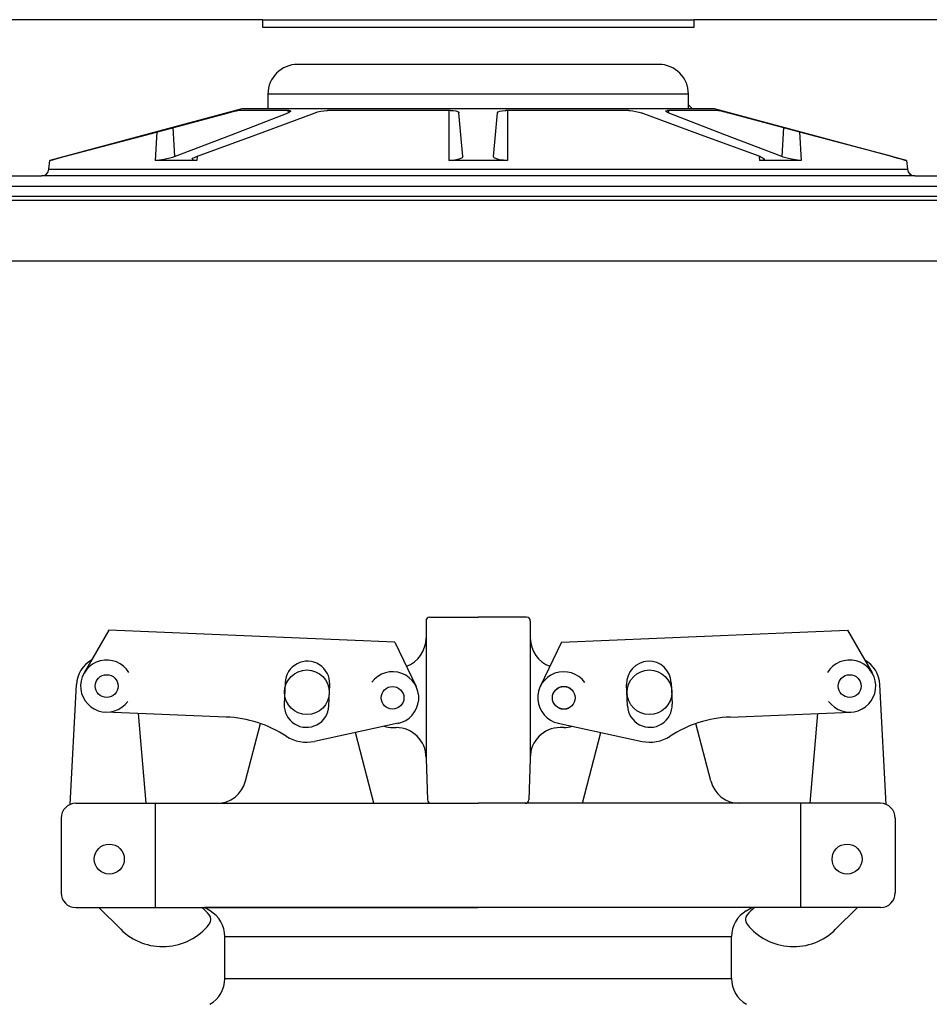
# Model space of a CAD drawing. Extents: x -285 to 5863, y 308 to 3178.
# Tile 286 of 622: x 1598.77 to 1606.41, y 977.78 to 986.04. Entities that reach past the tile are written whole.
import ezdxf

# ---------------------------------------------------------------- set-up
doc = ezdxf.new("R2010")
doc.units = 0
doc.header["$MEASUREMENT"] = 0
doc.header["$PDSIZE"] = 1
doc.layers.get('DEFPOINTS').update_dxf_attribs({"linetype": 'CONTINUOUS'})
for name, color, linetype in [('DIM', 3, 'CONTINUOUS'), ('FILL-CAP', 1, 'CONTINUOUS'), ('SPILL-BUCKET', 1, 'CONTINUOUS'), ('SWIVEL-ADAPTOR', 1, 'CONTINUOUS')]:
    doc.layers.add(name, color=color, linetype=linetype)
doc.layers.add('FREEZE-LINES', color=8, linetype='CONTINUOUS', plot=False)
doc.styles.add('SIMPLEX', font='simplex')
doc.dimstyles.new('DIM64', dxfattribs={"dimscale": 64, "dimtxt": 0.09375, "dimasz": 0.09375, "dimexe": 0.0625, "dimexo": 0.0625, "dimgap": 0.046875, "dimtad": 1, "dimdec": 4, "dimzin": 3, "dimdsep": 46, "dimlunit": 4, "dimtxsty": 'SIMPLEX', "dimcen": 0, "dimclrd": 256, "dimclre": 256, "dimclrt": 256, "dimadec": 0, "dimazin": 0, "dimtfac": 1, "dimtdec": 4, "dimtmove": 0, "dimatfit": 3, "dimfxl": 1, "dimfrac": 2, "dimtolj": 1, "dimtzin": 0, "dimarcsym": 0})

# ---------------------------------------------------------------- blocks, each defined once
blk = doc.blocks.new('*D13')
at = {"layer": 'DEFPOINTS', "color": 0, "transparency": 16777216}
for p in [(1368.5472, 978.296), (2031.7725, 978.0147), (1368.5472, 700.5233)]:
    blk.add_point(p, dxfattribs=at)
at = {"layer": 'DIM', "lineweight": -2, "transparency": 16777216}
for p, q in [((1368.5472, 974.296), (1368.5472, 696.5233)), ((2031.7725, 974.0147), (2031.7725, 696.5233)), ((2025.7725, 700.5233), (1374.5472, 700.5233))]:
    blk.add_line(p, q, dxfattribs=at)
at = {"layer": 'DIM', "transparency": 16777216}
for points in [[(1374.5472, 701.5233), (1374.5472, 699.5233), (1368.5472, 700.5233)], [(2025.7725, 701.5233), (2025.7725, 699.5233), (2031.7725, 700.5233)]]:
    blk.add_solid(points, dxfattribs=at)
at = {"layer": 'DIM', "transparency": 16777216, "insert": (1700.1599, 708.0947), "char_height": 6, "attachment_point": 5, "style": 'SIMPLEX'}
blk.add_mtext('\\A1;55\'-3 1/4" (F.V. TANK SLAB)', dxfattribs=at)

msp = doc.modelspace()

# ---------------------------------------------------------------- linework, layer by layer
at = {"layer": 'FILL-CAP', "linetype": 'Continuous'}
for p, q in [((1602.18349, 980.99503), (1602.18349, 980.84928)), ((1602.21474, 981.02628), (1602.62099, 981.02628)), ((1603.02724, 981.02628), (1602.62099, 981.02628)), ((1603.05849, 980.99503), (1603.05849, 980.84928)), ((1599.52241, 980.91615), (1599.31407, 980.55772)), ((1601.92164, 980.81767), (1599.52241, 980.91615)), ((1603.32034, 980.81767), (1605.71957, 980.91615)), ((1605.71957, 980.91615), (1605.92792, 980.55772)), ((1601.92164, 980.81767), (1602.09991, 980.44338)), ((1602.18349, 980.84928), (1602.18349, 979.83878)), ((1603.05849, 980.84928), (1603.05849, 979.84928)), ((1603.32034, 980.81767), (1603.14207, 980.44338)), ((1599.19827, 979.45431), (1599.24928, 980.46119)), ((1601.00037, 980.47642), (1600.99299, 980.29657)), ((1601.36768, 980.28119), (1601.37506, 980.46104)), ((1603.87431, 980.28119), (1603.86693, 980.46104)), ((1604.24161, 980.47642), (1604.24899, 980.29657)), ((1606.04371, 979.45431), (1605.99271, 980.46119)), ((1600.50684, 980.18766), (1599.49422, 980.22923)), ((1599.83594, 979.46378), (1599.77006, 980.2179)), ((1604.73515, 980.18766), (1605.74777, 980.22923)), ((1605.40605, 979.46378), (1605.47193, 980.2179)), ((1600.66953, 979.65154), (1600.79337, 980.13334)), ((1601.94857, 980.13549), (1601.24615, 979.9839)), ((1601.90249, 980.09928), (1601.93349, 980.09928)), ((1603.29342, 980.13549), (1603.99583, 979.9839)), ((1603.33949, 980.09928), (1603.30849, 980.09928)), ((1604.57246, 979.65154), (1604.44861, 980.13334)), ((1601.74553, 979.46454), (1601.5928, 980.05871)), ((1603.49646, 979.46454), (1603.64919, 980.05871)), ((1602.18349, 979.84928), (1602.18349, 979.83878)), ((1602.18349, 979.83878), (1602.19553, 979.49394)), ((1603.05849, 979.83878), (1603.04645, 979.49394)), ((1603.05849, 979.84928), (1603.05849, 979.83878)), ((1599.24599, 979.46378), (1600.4274, 979.46378)), ((1599.91349, 978.58878), (1599.91349, 979.46378)), ((1600.4274, 979.46378), (1602.62099, 979.46378)), ((1604.81459, 979.46378), (1602.62099, 979.46378)), ((1605.99599, 979.46378), (1604.81459, 979.46378)), ((1605.32849, 978.58878), (1605.32849, 979.46378)), ((1599.12099, 979.33878), (1599.12099, 978.71378)), ((1606.12099, 979.33878), (1606.12099, 978.71378)), ((1599.24599, 978.58878), (1602.62099, 978.58878)), ((1599.43816, 978.58878), (1599.62102, 978.40666)), ((1605.99599, 978.58878), (1602.62099, 978.58878)), ((1605.80382, 978.58878), (1605.62097, 978.40666))]:
    msp.add_line(p, q, dxfattribs=at)
at = {"layer": 'FILL-CAP', "color": 7, "linetype": 'Continuous'}
for centre, radius in [((1601.18349, 980.39578), 0.1875), ((1604.05849, 980.39578), 0.1875), ((1599.50319, 980.44779), 0.0955), ((1605.73879, 980.44779), 0.0955), ((1601.90249, 980.34928), 0.0955), ((1603.33949, 980.34928), 0.0955), ((1599.52549, 978.99578), 0.126), ((1605.71649, 978.99578), 0.126)]:
    msp.add_circle(centre, radius, dxfattribs=at)
at = {"layer": 'FILL-CAP', "linetype": 'Continuous'}
msp.add_circle((1603.33949, 980.34928), 0.096, dxfattribs=at)
for centre, radius, start, end in [((1602.21474, 980.99503), 0.03125, 90, 180), ((1603.02724, 980.99503), 0.03125, 0, 90), ((1601.93349, 980.84928), 0.25, 289.892293, 0), ((1603.30849, 980.84928), 0.25, 180, 250.107707), ((1599.49896, 980.44854), 0.25, 119.01975, 177.100106), ((1599.50326, 980.44779), 0.2188, 31.207475, 324.090131), ((1605.73872, 980.44779), 0.2188, 215.909869, 148.792525), ((1605.74303, 980.44854), 0.25, 2.899894, 60.98025), ((1601.90374, 980.34921), 0.2187, 281.184003, 143.400114), ((1603.33949, 980.34928), 0.2187, 35.923386, 258.139497), ((1600.46583, 979.1885), 1, 57.003012, 87.64961), ((1604.77616, 979.1885), 1, 92.35039, 122.996988), ((1601.90249, 980.34928), 0.25, 253.199633, 269.999877), ((1601.93349, 979.84928), 0.25, 0, 90), ((1603.30849, 979.84928), 0.25, 90, 180), ((1603.33949, 980.34928), 0.25, 270.000123, 286.800367), ((1601.18033, 980.28888), 0.312, 237.003012, 282.178318), ((1604.06165, 980.28888), 0.312, 257.821682, 302.996988), ((1600.4274, 979.71378), 0.25, 270, 345.58427), ((1604.81459, 979.71378), 0.25, 194.41573, 270), ((1602.22677, 979.49503), 0.03125, 182, 270), ((1603.01522, 979.49503), 0.03125, 270, 358), ((1599.24599, 979.33878), 0.125, 90, 180), ((1605.99599, 979.33878), 0.125, 0, 90), ((1599.24599, 978.71378), 0.125, 180, 270), ((1605.99599, 978.71378), 0.125, 270, 0), ((1599.98407, 978.20202), 0.5, 40.753152, 50.670514), ((1605.25792, 978.20202), 0.5, 129.329486, 139.246848), ((1600.31549, 978.48762), 0.0625, 321.339848, 40.753152), ((1604.9265, 978.48762), 0.0625, 139.246848, 218.660152), ((1599.97386, 978.76093), 0.5, 225.115836, 321.339848), ((1605.26813, 978.76093), 0.5, 218.660152, 314.884164)]:
    msp.add_arc(centre, radius, start, end, dxfattribs=at)
at = {"layer": 'FILL-CAP', "color": 1, "linetype": 'Continuous'}
for centre, start, end in [((1601.18772, 980.46873), 357.64961, 177.64961), ((1604.05427, 980.46873), 2.35039, 182.35039), ((1601.18033, 980.28888), 177.64961, 357.649627), ((1604.06165, 980.28888), 182.350373, 2.35039)]:
    msp.add_arc(centre, 0.1875, start, end, dxfattribs=at)
at = {"layer": 'FREEZE-LINES', "linetype": 'Continuous'}
msp.add_line((1931.90631, 984.01471), (1465.74807, 984.01471), dxfattribs=at)
at = {"layer": 'SPILL-BUCKET', "linetype": 'Continuous'}
for p, q in [((1600.80973, 986.04108), (1596.62509, 986.04108)), ((1600.80973, 986.04108), (1600.80973, 985.97862)), ((1600.80973, 986.04108), (1600.8156, 986.04108)), ((1600.8156, 986.04108), (1600.83319, 986.04108)), ((1600.83319, 986.04108), (1600.86236, 986.04108)), ((1600.86236, 986.04108), (1600.90294, 986.04108)), ((1600.90294, 986.04108), (1600.95467, 986.04108)), ((1600.95467, 986.04108), (1601.0172, 986.04108)), ((1601.0172, 986.04108), (1601.09013, 986.04108)), ((1601.09013, 986.04108), (1601.17299, 986.04108)), ((1601.17299, 986.04108), (1601.26524, 986.04108)), ((1601.26524, 986.04108), (1601.36629, 986.04108)), ((1601.36629, 986.04108), (1601.47547, 986.04108)), ((1601.47547, 986.04108), (1601.59208, 986.04108)), ((1601.59208, 986.04108), (1601.71536, 986.04108)), ((1601.71536, 986.04108), (1601.84452, 986.04108)), ((1601.84452, 986.04108), (1601.97871, 986.04108)), ((1601.97871, 986.04108), (1602.11707, 986.04108)), ((1602.11707, 986.04108), (1602.25869, 986.04108)), ((1602.25869, 986.04108), (1602.40267, 986.04108)), ((1602.40267, 986.04108), (1602.54806, 986.04108)), ((1602.54806, 986.04108), (1602.69392, 986.04108)), ((1602.69392, 986.04108), (1602.83932, 986.04108)), ((1602.83932, 986.04108), (1602.98329, 986.04108)), ((1602.98329, 986.04108), (1603.12492, 986.04108)), ((1603.12492, 986.04108), (1603.26327, 986.04108)), ((1603.26327, 986.04108), (1603.39747, 986.04108)), ((1603.39747, 986.04108), (1603.52662, 986.04108)), ((1603.52662, 986.04108), (1603.64991, 986.04108)), ((1603.64991, 986.04108), (1603.76652, 986.04108)), ((1603.76652, 986.04108), (1603.8757, 986.04108)), ((1603.8757, 986.04108), (1603.97674, 986.04108)), ((1603.97674, 986.04108), (1604.06899, 986.04108)), ((1604.06899, 986.04108), (1604.15185, 986.04108)), ((1604.15185, 986.04108), (1604.22478, 986.04108)), ((1604.22478, 986.04108), (1604.28732, 986.04108)), ((1604.28732, 986.04108), (1604.33904, 986.04108)), ((1604.33904, 986.04108), (1604.37962, 986.04108)), ((1604.37962, 986.04108), (1604.4088, 986.04108)), ((1604.4088, 986.04108), (1604.42638, 986.04108)), ((1604.42638, 986.04108), (1604.43225, 986.04108)), ((1608.61689, 986.04108), (1604.43225, 986.04108)), ((1604.43225, 985.97862), (1604.43225, 986.04108)), ((1600.80973, 985.97862), (1604.43225, 985.97862)), ((1604.13558, 985.66634), (1601.1064, 985.66634)), ((1600.8626, 985.41651), (1600.85657, 985.41651)), ((1600.85657, 985.41651), (1600.85657, 985.29159)), ((1600.88064, 985.41651), (1600.8626, 985.41651)), ((1600.91056, 985.41651), (1600.88064, 985.41651)), ((1600.95217, 985.41651), (1600.91056, 985.41651)), ((1601.00518, 985.41651), (1600.95217, 985.41651)), ((1601.06923, 985.41651), (1601.00518, 985.41651)), ((1601.14388, 985.41651), (1601.06923, 985.41651)), ((1601.22862, 985.41651), (1601.14388, 985.41651)), ((1601.32287, 985.41651), (1601.22862, 985.41651)), ((1601.42598, 985.41651), (1601.32287, 985.41651)), ((1601.53726, 985.41651), (1601.42598, 985.41651)), ((1601.65595, 985.41651), (1601.53726, 985.41651)), ((1601.78122, 985.41651), (1601.65595, 985.41651)), ((1601.91223, 985.41651), (1601.78122, 985.41651)), ((1602.04809, 985.41651), (1601.91223, 985.41651)), ((1602.18785, 985.41651), (1602.04809, 985.41651)), ((1602.33058, 985.41651), (1602.18785, 985.41651)), ((1602.47529, 985.41651), (1602.33058, 985.41651)), ((1602.62099, 985.41651), (1602.47529, 985.41651)), ((1602.7667, 985.41651), (1602.62099, 985.41651)), ((1602.91141, 985.41651), (1602.7667, 985.41651)), ((1603.05413, 985.41651), (1602.91141, 985.41651)), ((1603.1939, 985.41651), (1603.05413, 985.41651)), ((1603.32975, 985.41651), (1603.1939, 985.41651)), ((1603.46076, 985.41651), (1603.32975, 985.41651)), ((1603.58604, 985.41651), (1603.46076, 985.41651)), ((1603.70472, 985.41651), (1603.58604, 985.41651)), ((1603.816, 985.41651), (1603.70472, 985.41651)), ((1603.91912, 985.41651), (1603.816, 985.41651)), ((1604.01337, 985.41651), (1603.91912, 985.41651)), ((1604.0981, 985.41651), (1604.01337, 985.41651)), ((1604.17275, 985.41651), (1604.0981, 985.41651)), ((1604.2368, 985.41651), (1604.17275, 985.41651)), ((1604.28981, 985.41651), (1604.2368, 985.41651)), ((1604.33142, 985.41651), (1604.28981, 985.41651)), ((1604.36135, 985.41651), (1604.33142, 985.41651)), ((1604.37939, 985.41651), (1604.36135, 985.41651)), ((1604.38541, 985.41651), (1604.37939, 985.41651)), ((1604.38541, 985.29159), (1604.38541, 985.41651)), ((1600.63797, 985.29159), (1599.02546, 984.85952)), ((1600.5767, 985.27304), (1600.59371, 985.27705)), ((1600.59371, 985.27705), (1600.60246, 985.27868)), ((1600.60246, 985.27868), (1600.60309, 985.27872)), ((1600.62786, 985.27872), (1600.60309, 985.27872)), ((1600.66527, 985.27872), (1600.62786, 985.27872)), ((1600.85657, 985.29159), (1600.63797, 985.29159)), ((1600.71507, 985.27872), (1600.66527, 985.27872)), ((1600.77696, 985.27872), (1600.71507, 985.27872)), ((1600.85053, 985.27872), (1600.77696, 985.27872)), ((1600.93533, 985.27872), (1600.85053, 985.27872)), ((1600.8626, 985.29159), (1600.85657, 985.29159)), ((1600.88064, 985.29159), (1600.8626, 985.29159)), ((1600.91056, 985.29159), (1600.88064, 985.29159)), ((1600.95217, 985.29159), (1600.91056, 985.29159)), ((1601.03082, 985.27872), (1600.93533, 985.27872)), ((1601.00518, 985.29159), (1600.95217, 985.29159)), ((1601.06923, 985.29159), (1601.00518, 985.29159)), ((1601.02499, 985.27872), (1601.02614, 985.26012)), ((1601.03082, 985.27872), (1601.03828, 985.27839)), ((1601.03828, 985.27839), (1601.0467, 985.27609)), ((1601.0467, 985.27609), (1601.04705, 985.2718)), ((1601.14388, 985.29159), (1601.06923, 985.29159)), ((1601.22862, 985.29159), (1601.14388, 985.29159)), ((1601.32287, 985.29159), (1601.22862, 985.29159)), ((1601.30013, 985.27246), (1601.3272, 985.27672)), ((1601.42598, 985.29159), (1601.32287, 985.29159)), ((1601.3272, 985.27672), (1601.35143, 985.27862)), ((1601.35143, 985.27862), (1601.35742, 985.27872)), ((1601.48794, 985.27872), (1601.35742, 985.27872)), ((1601.53726, 985.29159), (1601.42598, 985.29159)), ((1601.62564, 985.27872), (1601.48794, 985.27872)), ((1601.65595, 985.29159), (1601.53726, 985.29159)), ((1601.76965, 985.27872), (1601.62564, 985.27872)), ((1601.78122, 985.29159), (1601.65595, 985.29159)), ((1601.91905, 985.27872), (1601.76965, 985.27872)), ((1601.91223, 985.29159), (1601.78122, 985.29159)), ((1602.04809, 985.29159), (1601.91223, 985.29159)), ((1602.07291, 985.27872), (1601.91905, 985.27872)), ((1602.18785, 985.29159), (1602.04809, 985.29159)), ((1602.23024, 985.27872), (1602.07291, 985.27872)), ((1602.33058, 985.29159), (1602.18785, 985.29159)), ((1602.39005, 985.27872), (1602.23024, 985.27872)), ((1602.47529, 985.29159), (1602.33058, 985.29159)), ((1602.37602, 985.27871), (1602.3735, 984.85952)), ((1602.39005, 985.27872), (1602.41113, 985.27788)), ((1602.41113, 985.27788), (1602.43276, 985.27488)), ((1602.43276, 985.27488), (1602.44907, 985.27001)), ((1602.62099, 985.29159), (1602.47529, 985.29159)), ((1602.7667, 985.29159), (1602.62099, 985.29159)), ((1602.91141, 985.29159), (1602.7667, 985.29159)), ((1602.80162, 985.27304), (1602.82267, 985.27705)), ((1602.82267, 985.27705), (1602.8475, 985.27868)), ((1602.8475, 985.27868), (1602.85193, 985.27872)), ((1603.01174, 985.27872), (1602.85193, 985.27872)), ((1602.86596, 985.27871), (1602.86849, 984.85952)), ((1603.05413, 985.29159), (1602.91141, 985.29159)), ((1603.16907, 985.27872), (1603.01174, 985.27872)), ((1603.1939, 985.29159), (1603.05413, 985.29159)), ((1603.32293, 985.27872), (1603.16907, 985.27872)), ((1603.32975, 985.29159), (1603.1939, 985.29159)), ((1603.47234, 985.27872), (1603.32293, 985.27872)), ((1603.46076, 985.29159), (1603.32975, 985.29159)), ((1603.58604, 985.29159), (1603.46076, 985.29159)), ((1603.61635, 985.27872), (1603.47234, 985.27872)), ((1603.70472, 985.29159), (1603.58604, 985.29159)), ((1603.75405, 985.27872), (1603.61635, 985.27872)), ((1603.816, 985.29159), (1603.70472, 985.29159)), ((1603.88456, 985.27872), (1603.75405, 985.27872)), ((1603.91912, 985.29159), (1603.816, 985.29159)), ((1603.88456, 985.27872), (1603.8958, 985.27839)), ((1603.8958, 985.27839), (1603.91975, 985.27609)), ((1604.01337, 985.29159), (1603.91912, 985.29159)), ((1603.91975, 985.27609), (1603.94518, 985.2718)), ((1604.0981, 985.29159), (1604.01337, 985.29159)), ((1604.17275, 985.29159), (1604.0981, 985.29159)), ((1604.2368, 985.29159), (1604.17275, 985.29159)), ((1604.19451, 985.27246), (1604.19634, 985.27672)), ((1604.19634, 985.27672), (1604.20684, 985.27862)), ((1604.20684, 985.27862), (1604.21116, 985.27872)), ((1604.30665, 985.27872), (1604.21116, 985.27872)), ((1604.21699, 985.27872), (1604.21584, 985.26012)), ((1604.28981, 985.29159), (1604.2368, 985.29159)), ((1604.33142, 985.29159), (1604.28981, 985.29159)), ((1604.39145, 985.27872), (1604.30665, 985.27872)), ((1604.36135, 985.29159), (1604.33142, 985.29159)), ((1604.37939, 985.29159), (1604.36135, 985.29159)), ((1604.38541, 985.29159), (1604.37939, 985.29159)), ((1604.38541, 985.32514), (1604.41896, 985.29159)), ((1604.60401, 985.29159), (1604.38541, 985.29159)), ((1604.46503, 985.27872), (1604.39145, 985.27872)), ((1604.52691, 985.27872), (1604.46503, 985.27872)), ((1604.57672, 985.27872), (1604.52691, 985.27872)), ((1604.61412, 985.27872), (1604.57672, 985.27872)), ((1606.21652, 984.85952), (1604.60401, 985.29159)), ((1604.63889, 985.27872), (1604.61412, 985.27872)), ((1604.63889, 985.27872), (1604.64433, 985.27788)), ((1604.64433, 985.27788), (1604.6577, 985.27488)), ((1604.6577, 985.27488), (1604.67737, 985.27001)), ((1599.83696, 985.07595), (1600.52673, 985.26012)), ((1600.52673, 985.26012), (1600.55329, 985.26711)), ((1600.5498, 985.07595), (1601.02614, 985.26012)), ((1600.55329, 985.26711), (1600.5767, 985.27304)), ((1600.75497, 985.07595), (1601.2541, 985.26012)), ((1601.03905, 985.2659), (1601.02614, 985.26012)), ((1601.04705, 985.2718), (1601.03905, 985.2659)), ((1601.2541, 985.26012), (1601.27372, 985.26633)), ((1601.27372, 985.26633), (1601.30013, 985.27246)), ((1602.44907, 985.27001), (1602.45832, 985.26369)), ((1602.45832, 985.26369), (1602.4598, 985.26012)), ((1602.47591, 985.07595), (1602.4598, 985.26012)), ((1602.76607, 985.07595), (1602.78218, 985.26012)), ((1602.78218, 985.26012), (1602.78746, 985.26711)), ((1602.78746, 985.26711), (1602.80162, 985.27304)), ((1603.94518, 985.2718), (1603.96983, 985.2659)), ((1603.96983, 985.2659), (1603.98788, 985.26012)), ((1604.48702, 985.07595), (1603.98788, 985.26012)), ((1604.20214, 985.26633), (1604.19451, 985.27246)), ((1604.21584, 985.26012), (1604.20214, 985.26633)), ((1604.69219, 985.07595), (1604.21584, 985.26012)), ((1604.67737, 985.27001), (1604.70181, 985.26369)), ((1604.70181, 985.26369), (1604.71525, 985.26012)), ((1605.40503, 985.07595), (1604.71525, 985.26012)), ((1600.05844, 985.13509), (1600.07351, 984.89151)), ((1605.18354, 985.13509), (1605.16847, 984.89151)), ((1599.14725, 984.89151), (1599.83696, 985.07595)), ((1599.92543, 985.09958), (1599.90959, 984.85952)), ((1600.07351, 984.89151), (1600.5498, 985.07595)), ((1600.25587, 984.89151), (1600.75497, 985.07595)), ((1602.49205, 984.89151), (1602.47591, 985.07595)), ((1602.74993, 984.89151), (1602.76607, 985.07595)), ((1604.98612, 984.89151), (1604.48702, 985.07595)), ((1605.16847, 984.89151), (1604.69219, 985.07595)), ((1605.31655, 985.09958), (1605.33239, 984.85952)), ((1606.09473, 984.89151), (1605.40503, 985.07595)), ((1599.03724, 984.861), (1599.05179, 984.86537)), ((1599.05179, 984.86537), (1599.07625, 984.87225)), ((1599.07625, 984.87225), (1599.10867, 984.88112)), ((1599.10867, 984.88112), (1599.14725, 984.89151)), ((1599.94569, 984.86192), (1599.91529, 984.8596)), ((1599.98237, 984.8674), (1599.94569, 984.86192)), ((1600.02093, 984.87556), (1599.98237, 984.8674)), ((1600.05609, 984.88539), (1600.02093, 984.87556)), ((1600.07351, 984.89151), (1600.05609, 984.88539)), ((1600.22152, 984.86941), (1600.22747, 984.87761)), ((1600.22744, 984.86342), (1600.22152, 984.86941)), ((1600.24443, 984.86009), (1600.22744, 984.86342)), ((1600.22747, 984.87761), (1600.24538, 984.88734)), ((1600.24538, 984.88734), (1600.25587, 984.89151)), ((1600.26156, 984.89362), (1600.2596, 984.85952)), ((1602.43887, 984.86483), (1602.40381, 984.8606)), ((1602.46777, 984.872), (1602.43887, 984.86483)), ((1602.48629, 984.88129), (1602.46777, 984.872)), ((1602.49205, 984.89151), (1602.48629, 984.88129)), ((1602.75591, 984.88112), (1602.74993, 984.89151)), ((1602.77351, 984.87225), (1602.75591, 984.88112)), ((1602.80016, 984.86537), (1602.77351, 984.87225)), ((1602.83313, 984.861), (1602.80016, 984.86537)), ((1604.98042, 984.89362), (1604.98238, 984.85952)), ((1604.98612, 984.89151), (1605.00096, 984.88539)), ((1605.00975, 984.86192), (1604.98844, 984.8596)), ((1605.00096, 984.88539), (1605.01696, 984.87556)), ((1605.01993, 984.8674), (1605.00975, 984.86192)), ((1605.01696, 984.87556), (1605.01993, 984.8674)), ((1605.17999, 984.88734), (1605.16847, 984.89151)), ((1605.21288, 984.87761), (1605.17999, 984.88734)), ((1605.24898, 984.86941), (1605.21288, 984.87761)), ((1605.2845, 984.86342), (1605.24898, 984.86941)), ((1605.31625, 984.86009), (1605.2845, 984.86342)), ((1606.09473, 984.89151), (1606.13269, 984.88129)), ((1606.13269, 984.88129), (1606.16663, 984.872)), ((1606.16663, 984.872), (1606.19206, 984.86483)), ((1606.19206, 984.86483), (1606.20592, 984.8606)), ((1599.01907, 984.78649), (1599.02546, 984.85952)), ((1599.01907, 984.78649), (1599.02495, 984.78649)), ((1599.02495, 984.78649), (1599.04255, 984.78649)), ((1599.02759, 984.85952), (1599.02546, 984.85952)), ((1599.03399, 984.85952), (1599.02759, 984.85952)), ((1599.03399, 984.85952), (1599.03724, 984.861)), ((1599.03401, 984.85979), (1599.03399, 984.85952)), ((1599.04255, 984.78649), (1599.07182, 984.78649)), ((1599.07182, 984.78649), (1599.11268, 984.78649)), ((1599.11268, 984.78649), (1599.16497, 984.78649)), ((1599.16497, 984.78649), (1599.22854, 984.78649)), ((1599.22854, 984.78649), (1599.30318, 984.78649)), ((1599.30318, 984.78649), (1599.38863, 984.78649)), ((1599.38863, 984.78649), (1599.48463, 984.78649)), ((1599.48463, 984.78649), (1599.59086, 984.78649)), ((1599.59086, 984.78649), (1599.70698, 984.78649)), ((1599.70698, 984.78649), (1599.83259, 984.78649)), ((1599.83259, 984.78649), (1599.96731, 984.78649)), ((1599.91529, 984.8596), (1599.90959, 984.85952)), ((1600.07857, 984.85952), (1599.90959, 984.85952)), ((1599.96731, 984.78649), (1600.11068, 984.78649)), ((1600.2596, 984.85952), (1600.07857, 984.85952)), ((1600.11068, 984.78649), (1600.26223, 984.78649)), ((1600.2596, 984.85952), (1600.24443, 984.86009)), ((1600.26223, 984.78649), (1600.42149, 984.78649)), ((1600.42149, 984.78649), (1600.58791, 984.78649)), ((1600.58791, 984.78649), (1600.76097, 984.78649)), ((1600.76097, 984.78649), (1600.94009, 984.78649)), ((1600.94009, 984.78649), (1601.1247, 984.78649)), ((1601.1247, 984.78649), (1601.31419, 984.78649)), ((1601.31419, 984.78649), (1601.50794, 984.78649)), ((1601.50794, 984.78649), (1601.70532, 984.78649)), ((1601.70532, 984.78649), (1601.90568, 984.78649)), ((1601.90568, 984.78649), (1602.10839, 984.78649)), ((1602.10839, 984.78649), (1602.31276, 984.78649)), ((1602.31276, 984.78649), (1602.51814, 984.78649)), ((1602.40381, 984.8606), (1602.3735, 984.85952)), ((1602.62099, 984.85952), (1602.3735, 984.85952)), ((1602.51814, 984.78649), (1602.72385, 984.78649)), ((1602.86849, 984.85952), (1602.62099, 984.85952)), ((1602.72385, 984.78649), (1602.92923, 984.78649)), ((1602.86849, 984.85952), (1602.83313, 984.861)), ((1602.92923, 984.78649), (1603.1336, 984.78649)), ((1603.1336, 984.78649), (1603.3363, 984.78649)), ((1603.3363, 984.78649), (1603.53667, 984.78649)), ((1603.53667, 984.78649), (1603.73405, 984.78649)), ((1603.73405, 984.78649), (1603.9278, 984.78649)), ((1603.9278, 984.78649), (1604.11728, 984.78649)), ((1604.11728, 984.78649), (1604.30189, 984.78649)), ((1604.30189, 984.78649), (1604.48101, 984.78649)), ((1604.48101, 984.78649), (1604.65407, 984.78649)), ((1604.65407, 984.78649), (1604.8205, 984.78649)), ((1604.8205, 984.78649), (1604.97975, 984.78649)), ((1604.97975, 984.78649), (1605.13131, 984.78649)), ((1604.98844, 984.8596), (1604.98238, 984.85952)), ((1605.16342, 984.85952), (1604.98238, 984.85952)), ((1605.13131, 984.78649), (1605.27468, 984.78649)), ((1605.33239, 984.85952), (1605.16342, 984.85952)), ((1605.27468, 984.78649), (1605.40939, 984.78649)), ((1605.33239, 984.85952), (1605.31625, 984.86009)), ((1605.40939, 984.78649), (1605.53501, 984.78649)), ((1605.53501, 984.78649), (1605.65112, 984.78649)), ((1605.65112, 984.78649), (1605.75735, 984.78649)), ((1605.75735, 984.78649), (1605.85335, 984.78649)), ((1605.85335, 984.78649), (1605.93881, 984.78649)), ((1605.93881, 984.78649), (1606.01344, 984.78649)), ((1606.01344, 984.78649), (1606.07701, 984.78649)), ((1606.07701, 984.78649), (1606.12931, 984.78649)), ((1606.12931, 984.78649), (1606.17016, 984.78649)), ((1606.17016, 984.78649), (1606.19944, 984.78649)), ((1606.19944, 984.78649), (1606.21704, 984.78649)), ((1606.20592, 984.8606), (1606.20799, 984.85952)), ((1606.20797, 984.85981), (1606.20799, 984.85952)), ((1606.21439, 984.85952), (1606.20799, 984.85952)), ((1606.21652, 984.85952), (1606.21439, 984.85952)), ((1606.21652, 984.85952), (1606.22291, 984.78649)), ((1606.21704, 984.78649), (1606.22291, 984.78649)), ((1597.27094, 984.72948), (1598.95685, 984.72948)), ((1598.96283, 984.72948), (1598.95685, 984.72948)), ((1598.98073, 984.72948), (1598.96283, 984.72948)), ((1599.01052, 984.72948), (1598.98073, 984.72948)), ((1599.05207, 984.72948), (1599.01052, 984.72948)), ((1599.10527, 984.72948), (1599.05207, 984.72948)), ((1599.16994, 984.72948), (1599.10527, 984.72948)), ((1599.24586, 984.72948), (1599.16994, 984.72948)), ((1599.3328, 984.72948), (1599.24586, 984.72948)), ((1599.43045, 984.72948), (1599.3328, 984.72948)), ((1599.53852, 984.72948), (1599.43045, 984.72948)), ((1599.65664, 984.72948), (1599.53852, 984.72948)), ((1599.78443, 984.72948), (1599.65664, 984.72948)), ((1599.92147, 984.72948), (1599.78443, 984.72948)), ((1600.06731, 984.72948), (1599.92147, 984.72948)), ((1600.22149, 984.72948), (1600.06731, 984.72948)), ((1600.38349, 984.72948), (1600.22149, 984.72948)), ((1600.55279, 984.72948), (1600.38349, 984.72948)), ((1600.72884, 984.72948), (1600.55279, 984.72948)), ((1600.91106, 984.72948), (1600.72884, 984.72948)), ((1601.09885, 984.72948), (1600.91106, 984.72948)), ((1601.29161, 984.72948), (1601.09885, 984.72948)), ((1601.48871, 984.72948), (1601.29161, 984.72948)), ((1601.6895, 984.72948), (1601.48871, 984.72948)), ((1601.89333, 984.72948), (1601.6895, 984.72948)), ((1602.09953, 984.72948), (1601.89333, 984.72948)), ((1602.30743, 984.72948), (1602.09953, 984.72948)), ((1602.51636, 984.72948), (1602.30743, 984.72948)), ((1602.72563, 984.72948), (1602.51636, 984.72948)), ((1602.93455, 984.72948), (1602.72563, 984.72948)), ((1603.14245, 984.72948), (1602.93455, 984.72948)), ((1603.34866, 984.72948), (1603.14245, 984.72948)), ((1603.55248, 984.72948), (1603.34866, 984.72948)), ((1603.75327, 984.72948), (1603.55248, 984.72948)), ((1603.95037, 984.72948), (1603.75327, 984.72948)), ((1604.14313, 984.72948), (1603.95037, 984.72948)), ((1604.33093, 984.72948), (1604.14313, 984.72948)), ((1604.51314, 984.72948), (1604.33093, 984.72948)), ((1604.68919, 984.72948), (1604.51314, 984.72948)), ((1604.85849, 984.72948), (1604.68919, 984.72948)), ((1605.02049, 984.72948), (1604.85849, 984.72948)), ((1605.17467, 984.72948), (1605.02049, 984.72948)), ((1605.32051, 984.72948), (1605.17467, 984.72948)), ((1605.45756, 984.72948), (1605.32051, 984.72948)), ((1605.58535, 984.72948), (1605.45756, 984.72948)), ((1605.70346, 984.72948), (1605.58535, 984.72948)), ((1605.81153, 984.72948), (1605.70346, 984.72948)), ((1605.90919, 984.72948), (1605.81153, 984.72948)), ((1605.99612, 984.72948), (1605.90919, 984.72948)), ((1606.07204, 984.72948), (1605.99612, 984.72948)), ((1606.13671, 984.72948), (1606.07204, 984.72948)), ((1606.18991, 984.72948), (1606.13671, 984.72948)), ((1606.23147, 984.72948), (1606.18991, 984.72948)), ((1606.22753, 984.76779), (1606.26099, 984.73433)), ((1606.26125, 984.72948), (1606.23147, 984.72948)), ((1606.27916, 984.72948), (1606.26125, 984.72948)), ((1606.28513, 984.72948), (1606.27916, 984.72948)), ((1606.28513, 984.72948), (1607.97104, 984.72948))]:
    msp.add_line(p, q, dxfattribs=at)
at = {"layer": 'SPILL-BUCKET', "color": 7, "linetype": 'Continuous'}
for p, q in [((1607.31796, 984.64154), (1598.18363, 984.64154)), ((1607.31587, 984.55771), (1598.36782, 984.55771)), ((1598.37849, 984.52649), (1607.31555, 984.52649))]:
    msp.add_line(p, q, dxfattribs=at)
at = {"layer": 'SPILL-BUCKET', "linetype": 'Continuous'}
for centre, radius, start, end in [((1601.1064, 985.41651), 0.24983, 90, 180), ((1604.13558, 985.41651), 0.24983, 0, 90), ((1598.95685, 984.79193), 0.06246, 270, 355), ((1606.28513, 984.79193), 0.06246, 185, 270)]:
    msp.add_arc(centre, radius, start, end, dxfattribs=at)
at = {"layer": 'SWIVEL-ADAPTOR', "linetype": 'Continuous'}
for p, q in [((1600.37099, 978.56135), (1600.32369, 978.58878)), ((1600.37099, 978.56135), (1600.32369, 978.58878)), ((1600.37099, 978.56135), (1600.32369, 978.58878)), ((1600.37099, 978.56135), (1600.32369, 978.58878)), ((1604.91829, 978.58878), (1600.32369, 978.58878)), ((1604.87099, 978.56135), (1604.91829, 978.58878)), ((1604.87099, 978.56135), (1604.91829, 978.58878)), ((1604.87099, 978.56135), (1604.91829, 978.58878)), ((1604.87099, 978.56135), (1604.91829, 978.58878)), ((1600.49599, 977.99297), (1600.49599, 978.345)), ((1600.49599, 977.99297), (1600.49599, 978.345)), ((1604.74599, 977.99297), (1604.74599, 978.345)), ((1604.74599, 977.99297), (1604.74599, 978.345))]:
    msp.add_line(p, q, dxfattribs=at)
at = {"layer": 'SWIVEL-ADAPTOR', "color": 7}
for p, q in [((1600.49653, 978.345), (1604.74653, 978.345)), ((1600.49653, 977.99297), (1604.74706, 977.99297))]:
    msp.add_line(p, q, dxfattribs=at)
at = {"layer": 'SWIVEL-ADAPTOR', "linetype": 'Continuous'}
for centre, start, end in [((1600.24599, 978.345), 0, 59.981633), ((1600.24599, 978.345), 0, 59.981633), ((1604.99599, 978.345), 120.018367, 180), ((1604.99599, 978.345), 120.018367, 180), ((1600.24599, 977.99297), 299.91219, 0), ((1600.24599, 977.99297), 299.91219, 0), ((1604.99599, 977.99297), 180, 240.08781), ((1604.99599, 977.99297), 180, 240.08781)]:
    msp.add_arc(centre, 0.24947, start, end, dxfattribs=at)

# ---------------------------------------------------------------- dimensions: what is measured, and where the dimension line sits
at = {"layer": 'DIM'}
dim = msp.add_linear_dim(base=(1368.54722, 700.52328), p1=(2031.77254, 978.01471), p2=(1368.54722, 978.29596), angle=180, text='<> (F.V. TANK SLAB)', dimstyle='DIM64', dxfattribs=at)
dim.commit()
dim.dimension.update_dxf_attribs({"geometry": '*D13', "text_midpoint": (1700.15988, 708.09471)})

doc.saveas('drawing.dxf')
